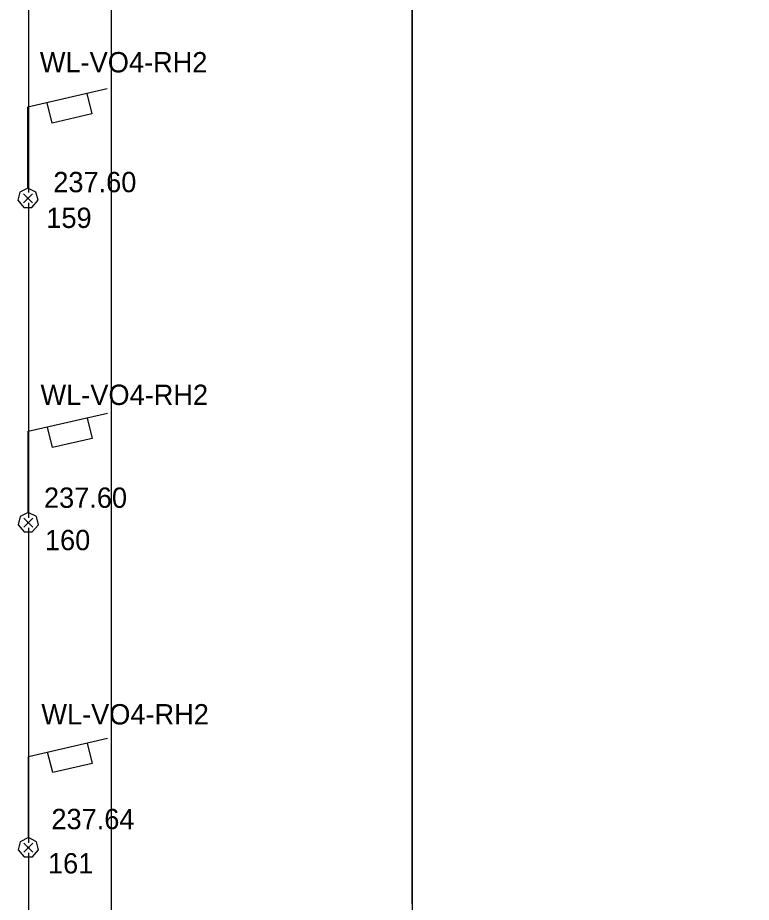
# Model space of a CAD drawing. Extents: x -264222 to -263592, y -1242345 to -1242048.
# Drawn here: x -263786 to -263749.88, y -1242144.77 to -1242101.22 of the extents above; entities that cross this region are included whole.
import ezdxf

# ---------------------------------------------------------------- set-up
doc = ezdxf.new("R2010")
doc.units = 0
for name, color, linetype in [('BOD_CISLO', 7, 'Continuous'), ('BOD_SYMBOL', 7, 'Continuous'), ('BOD_VYSKA', 7, 'Continuous'), ('KFA_2D_SITUACIA_DSP', 7, 'Continuous'), ('KFA_SO_62-1_VO_LAMPY_MERANE', 7, 'Continuous'), ('KFA_SO_62-1_VO_POPIS_LAMP_PROJEKT', 7, 'Continuous'), ('KFA_SO_62-1_VO_TRASA_KABLOV_PROJEKT', 7, 'Continuous')]:
    doc.layers.add(name, color=color, linetype=linetype)

msp = doc.modelspace()

# ---------------------------------------------------------------- linework, layer by layer
at = {"layer": 'BOD_SYMBOL'}
for p, q in [((-263785.718, -1242110.327), (-263785.276, -1242109.885)), ((-263785.276, -1242110.327), (-263785.718, -1242109.885)), ((-263785.699, -1242126.303), (-263785.257, -1242125.861)), ((-263785.257, -1242126.303), (-263785.699, -1242125.861)), ((-263785.694, -1242142.305), (-263785.252, -1242141.863)), ((-263785.252, -1242142.305), (-263785.694, -1242141.863))]:
    msp.add_line(p, q, dxfattribs=at)
at = {"layer": 'KFA_2D_SITUACIA_DSP'}
msp.add_line((-263766.58, -1242144.85), (-263766.58, -1242074.389), dxfattribs=at)
msp.add_lwpolyline([(-263766.58, -1242083.485), (-263766.58, -1242201.01), (-263749.879, -1242212.113), (-263758.153, -1242224.365), (-263781.364, -1242208.936), (-263781.371, -1242084.903)], close=True, dxfattribs=at)
at = {"layer": 'KFA_SO_62-1_VO_LAMPY_MERANE'}
for p, q in [((-263785.547, -1242110.106), (-263785.447, -1242110.106)), ((-263785.497, -1242110.106), (-263785.497, -1242110.106)), ((-263785.528, -1242126.082), (-263785.428, -1242126.082)), ((-263785.478, -1242126.082), (-263785.478, -1242126.082)), ((-263785.523, -1242142.084), (-263785.423, -1242142.084)), ((-263785.473, -1242142.084), (-263785.473, -1242142.084))]:
    msp.add_line(p, q, dxfattribs=at)
for points in [[(-263785.497, -1242109.606), (-263785.897, -1242109.806), (-263785.997, -1242110.206), (-263785.697, -1242110.556), (-263785.297, -1242110.556), (-263784.997, -1242110.206), (-263785.097, -1242109.806), (-263785.497, -1242109.606), (-263785.497, -1242105.606), (-263781.597, -1242104.706)], [(-263782.597, -1242104.956), (-263782.347, -1242105.956), (-263784.297, -1242106.406), (-263784.547, -1242105.406)], [(-263785.478, -1242125.582), (-263785.878, -1242125.782), (-263785.978, -1242126.182), (-263785.678, -1242126.532), (-263785.278, -1242126.532), (-263784.978, -1242126.182), (-263785.078, -1242125.782), (-263785.478, -1242125.582), (-263785.478, -1242121.582), (-263781.578, -1242120.682)], [(-263782.578, -1242120.932), (-263782.328, -1242121.932), (-263784.278, -1242122.382), (-263784.528, -1242121.382)], [(-263785.473, -1242141.584), (-263785.873, -1242141.784), (-263785.973, -1242142.184), (-263785.673, -1242142.534), (-263785.273, -1242142.534), (-263784.973, -1242142.184), (-263785.073, -1242141.784), (-263785.473, -1242141.584), (-263785.473, -1242137.584), (-263781.573, -1242136.684)], [(-263782.573, -1242136.934), (-263782.323, -1242137.934), (-263784.273, -1242138.384), (-263784.523, -1242137.384)]]:
    msp.add_lwpolyline(points, dxfattribs=at)
at = {"layer": 'KFA_SO_62-1_VO_TRASA_KABLOV_PROJEKT'}
for p, q in [((-263785.465, -1242094.333), (-263785.465, -1242109.833)), ((-263785.465, -1242110.333), (-263785.465, -1242125.833)), ((-263785.465, -1242126.333), (-263785.465, -1242141.833)), ((-263785.465, -1242142.333), (-263785.465, -1242157.833))]:
    msp.add_line(p, q, dxfattribs=at)

# ---------------------------------------------------------------- texts
at = {"layer": 'BOD_CISLO'}
for s, p in [('159', (-263784.587, -1242111.571)), ('160', (-263784.656, -1242127.434)), ('161', (-263784.504, -1242143.348))]:
    msp.add_text(s, height=1, dxfattribs=at).set_placement(p)
at = {"layer": 'BOD_VYSKA'}
for s, p in [('237.60', (-263784.244, -1242109.812)), ('237.60', (-263784.703, -1242125.348)), ('237.64', (-263784.336, -1242141.167))]:
    msp.add_text(s, height=1, dxfattribs=at).set_placement(p)
at = {"layer": 'KFA_SO_62-1_VO_POPIS_LAMP_PROJEKT'}
for p in [(-263784.905, -1242103.912), (-263784.872, -1242120.284), (-263784.832, -1242136.011)]:
    msp.add_text('WL-VO4-RH2', height=1, dxfattribs=at).set_placement(p)

doc.saveas('drawing.dxf')
